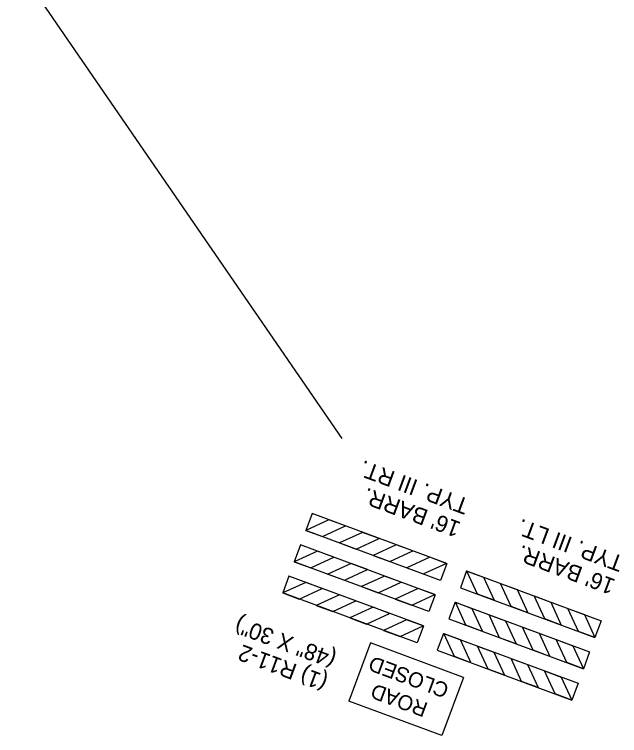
# Model space of a CAD drawing. Extents: x 659657 to 668193, y 633084 to 648639.
# Drawn here: x 662767.5 to 662989.5, y 642049.8 to 642314.3 of the extents above; entities that cross this region are included whole.
import ezdxf

# ---------------------------------------------------------------- set-up
doc = ezdxf.new("R2010")
doc.units = 0
doc.layers.add('TEXT_TEMP_SIGNAL_POLES_STAGE 2', color=7, linetype='Continuous')

msp = doc.modelspace()

# ---------------------------------------------------------------- linework, layer by layer
at = {"layer": 'TEXT_TEMP_SIGNAL_POLES_STAGE 2'}
for p, q in [((662750.29, 642358.55), (662887.64, 642158.79)), ((662876.74, 642131.18), (662874.45, 642125.01)), ((662926.1, 642112.89), (662876.74, 642131.18)), ((662923.81, 642106.71), (662874.45, 642125.01)), ((662872.5, 642119.73), (662870.21, 642113.56)), ((662872.5, 642119.73), (662870.21, 642113.56)), ((662921.85, 642101.44), (662872.5, 642119.73)), ((662919.56, 642095.26), (662870.21, 642113.56)), ((662926.1, 642112.89), (662923.81, 642106.71)), ((662933.42, 642110.18), (662931.13, 642104)), ((662933.42, 642110.18), (662982.77, 642091.88)), ((662868.25, 642108.26), (662865.95, 642102.07)), ((662868.28, 642108.23), (662868.23, 642108.21)), ((662917.6, 642089.97), (662868.25, 642108.26)), ((662931.13, 642104), (662980.48, 642085.7)), ((662915.3, 642083.77), (662865.95, 642102.07)), ((662921.85, 642101.44), (662919.56, 642095.26)), ((662929.17, 642098.73), (662926.88, 642092.55)), ((662929.17, 642098.73), (662978.53, 642080.43)), ((662926.88, 642092.55), (662976.24, 642074.25)), ((662982.77, 642091.88), (662980.48, 642085.7)), ((662917.6, 642089.97), (662915.3, 642083.77)), ((662924.92, 642087.26), (662922.63, 642081.06)), ((662924.92, 642087.26), (662974.28, 642068.96)), ((662898.11, 642083.74), (662890.21, 642062.41)), ((662932.25, 642071.08), (662898.11, 642083.74)), ((662922.63, 642081.06), (662971.98, 642062.77)), ((662978.53, 642080.43), (662976.24, 642074.25)), ((662978.53, 642080.43), (662976.24, 642074.25)), ((662932.25, 642071.08), (662924.34, 642049.76)), ((662974.28, 642068.96), (662971.98, 642062.77)), ((662974.24, 642068.96), (662974.26, 642068.91)), ((662924.34, 642049.76), (662890.21, 642062.41))]:
    msp.add_line(p, q, dxfattribs=at)
for points in [[(662874.45, 642125.01), (662880.53, 642122.78), (662888.97, 642126.65), (662882.92, 642128.89)], [(662886.78, 642120.43), (662892.86, 642118.2), (662901.3, 642122.08), (662895.25, 642124.32)], [(662899.12, 642115.86), (662905.19, 642113.63), (662913.64, 642117.51), (662907.59, 642119.75)], [(662870.21, 642113.56), (662876.28, 642111.32), (662884.73, 642115.2), (662878.68, 642117.44)], [(662911.45, 642111.29), (662917.52, 642109.06), (662925.97, 642112.94), (662919.92, 642115.18)], [(662882.54, 642108.98), (662888.61, 642106.75), (662897.06, 642110.63), (662891.01, 642112.87)], [(662943.49, 642099.42), (662937.43, 642101.69), (662933.55, 642110.13), (662939.6, 642107.89)], [(662894.87, 642104.41), (662900.95, 642102.18), (662909.39, 642106.06), (662903.34, 642108.3)], [(662865.95, 642102.07), (662872.02, 642099.84), (662880.47, 642103.71), (662874.42, 642105.96)], [(662907.21, 642099.84), (662913.28, 642097.61), (662921.72, 642101.49), (662915.67, 642103.73)], [(662955.82, 642094.85), (662949.76, 642097.11), (662945.88, 642105.56), (662951.93, 642103.32)], [(662878.28, 642097.5), (662884.36, 642095.27), (662892.8, 642099.14), (662886.75, 642101.38)], [(662968.15, 642090.28), (662962.09, 642092.54), (662958.21, 642100.99), (662964.26, 642098.74)], [(662939.24, 642087.97), (662933.18, 642090.23), (662929.3, 642098.68), (662935.35, 642096.44)], [(662890.61, 642092.92), (662896.69, 642090.69), (662905.13, 642094.57), (662899.08, 642096.81)], [(662980.48, 642085.7), (662974.42, 642087.97), (662970.55, 642096.42), (662976.6, 642094.17)], [(662951.57, 642083.4), (662945.51, 642085.66), (662941.64, 642094.11), (662947.69, 642091.86)], [(662902.95, 642088.35), (662909.02, 642086.12), (662917.47, 642090), (662911.42, 642092.24)], [(662963.91, 642078.82), (662957.85, 642081.09), (662953.97, 642089.54), (662960.02, 642087.29)], [(662934.98, 642076.48), (662928.92, 642078.75), (662925.05, 642087.19), (662931.09, 642084.95)], [(662947.32, 642071.91), (662941.26, 642074.18), (662937.38, 642082.62), (662943.43, 642080.38)], [(662976.24, 642074.25), (662970.18, 642076.52), (662966.3, 642084.96), (662972.35, 642082.72)], [(662959.65, 642067.34), (662953.59, 642069.6), (662949.71, 642078.05), (662955.76, 642075.81)], [(662971.98, 642062.77), (662965.92, 642065.03), (662962.04, 642073.48), (662968.09, 642071.23)]]:
    msp.add_lwpolyline(points, close=True, dxfattribs=at)

# ---------------------------------------------------------------- texts
for s, height, p in [('TYP. III RT.', 6, (662934.79, 642136.33)), ("16' BARR.", 6, (662931.66, 642127.89)), ('TYP. III LT.', 6, (662991.46, 642115.32)), ("16' BARR.", 6, (662988.34, 642106.89)), ('(48" X 30")', 6, (662886.05, 642079.95)), ('(1) R11-2', 6, (662882.92, 642071.52)), ('CLOSED', 5.537, (662927.37, 642068.51)), ('ROAD', 5.51, (662919.58, 642061.56))]:
    msp.add_text(s, height=height, rotation=159.6623, dxfattribs=at).set_placement(p)

doc.saveas('drawing.dxf')
